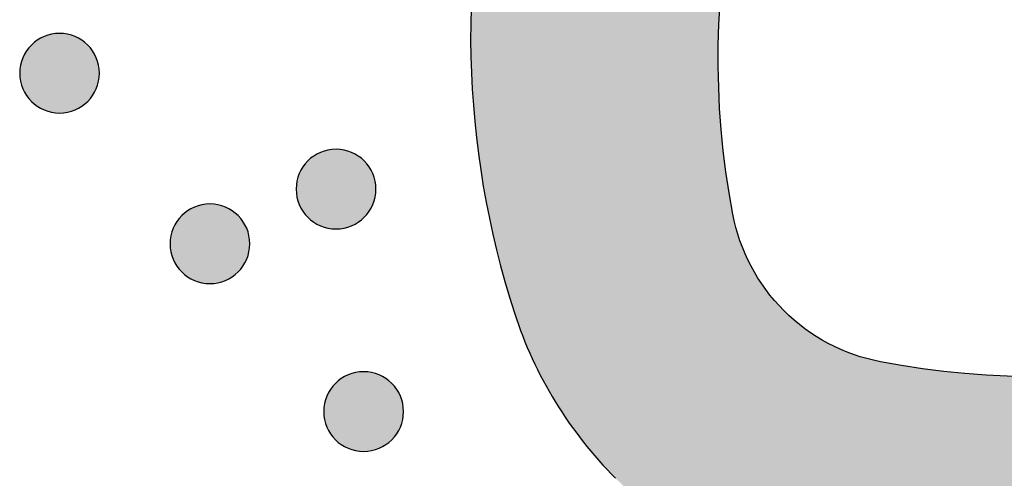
# Model space of a CAD drawing. Header units: millimetres. Extents: x -3873 to -97, y 912 to 4165.
# Tile 363 of 656: x -1955 to -1912, y 2634 to 2655. Entities that reach past the tile are written whole.
import ezdxf

# ---------------------------------------------------------------- set-up
doc = ezdxf.new("R2010")
doc.units = ezdxf.units.MM
doc.layers.add('pattern', color=7, linetype='Continuous', true_color=0x000000)

msp = doc.modelspace()

# ---------------------------------------------------------------- hatches: boundary and pattern name
at = {"layer": 'pattern'}
for points in [[(-1888.487, 2645.7), (-1889.239, 2645.176), (-1890.008, 2644.667), (-1890.793, 2644.176), (-1891.593, 2643.702), (-1892.408, 2643.247), (-1893.237, 2642.811), (-1894.079, 2642.395), (-1894.934, 2641.999), (-1895.801, 2641.623), (-1896.68, 2641.27), (-1897.569, 2640.938), (-1898.468, 2640.628), (-1899.375, 2640.342), (-1900.291, 2640.078), (-1901.213, 2639.838), (-1902.142, 2639.621), (-1903.076, 2639.429), (-1904.014, 2639.26), (-1904.956, 2639.116), (-1905.9, 2638.996), (-1906.846, 2638.9), (-1907.792, 2638.829), (-1908.738, 2638.782), (-1909.683, 2638.759), (-1910.625, 2638.76), (-1911.565, 2638.785), (-1912.5, 2638.834), (-1913.431, 2638.905), (-1914.355, 2639), (-1915.274, 2639.118), (-1916.185, 2639.257), (-1917.088, 2639.418), (-1917.237, 2639.448), (-1917.386, 2639.481), (-1917.535, 2639.517), (-1917.683, 2639.555), (-1917.831, 2639.597), (-1917.979, 2639.641), (-1918.126, 2639.688), (-1918.272, 2639.737), (-1918.417, 2639.79), (-1918.562, 2639.845), (-1918.705, 2639.904), (-1918.848, 2639.964), (-1918.99, 2640.028), (-1919.13, 2640.094), (-1919.27, 2640.163), (-1919.408, 2640.235), (-1919.544, 2640.309), (-1919.679, 2640.385), (-1919.813, 2640.465), (-1919.945, 2640.546), (-1920.075, 2640.63), (-1920.204, 2640.717), (-1920.331, 2640.805), (-1920.456, 2640.896), (-1920.579, 2640.989), (-1920.701, 2641.084), (-1920.82, 2641.182), (-1920.937, 2641.281), (-1921.052, 2641.382), (-1921.165, 2641.485), (-1921.276, 2641.59), (-1921.384, 2641.697), (-1921.491, 2641.806), (-1921.596, 2641.917), (-1921.699, 2642.03), (-1921.8, 2642.145), (-1921.899, 2642.263), (-1921.996, 2642.382), (-1922.091, 2642.503), (-1922.184, 2642.627), (-1922.275, 2642.752), (-1922.363, 2642.879), (-1922.449, 2643.008), (-1922.533, 2643.139), (-1922.614, 2643.271), (-1922.693, 2643.405), (-1922.77, 2643.54), (-1922.843, 2643.677), (-1922.915, 2643.815), (-1922.983, 2643.954), (-1923.049, 2644.095), (-1923.113, 2644.236), (-1923.173, 2644.379), (-1923.231, 2644.523), (-1923.286, 2644.668), (-1923.339, 2644.813), (-1923.388, 2644.959), (-1923.435, 2645.106), (-1923.479, 2645.254), (-1923.52, 2645.402), (-1923.558, 2645.55), (-1923.593, 2645.699), (-1923.626, 2645.848), (-1923.656, 2645.998), (-1923.815, 2646.901), (-1923.953, 2647.812), (-1924.069, 2648.731), (-1924.162, 2649.656), (-1924.232, 2650.587), (-1924.279, 2651.522), (-1924.303, 2652.461), (-1924.302, 2653.404), (-1924.278, 2654.349), (-1924.229, 2655.294), (-1924.156, 2656.24), (-1924.059, 2657.186), (-1923.937, 2658.13), (-1923.791, 2659.071), (-1923.621, 2660.009), (-1923.427, 2660.943), (-1923.209, 2661.871), (-1922.967, 2662.794), (-1922.702, 2663.709), (-1922.413, 2664.616), (-1922.102, 2665.514), (-1921.769, 2666.402), (-1921.414, 2667.28), (-1921.037, 2668.147), (-1920.639, 2669.001), (-1920.222, 2669.843), (-1919.784, 2670.671), (-1919.328, 2671.485), (-1918.853, 2672.284), (-1918.36, 2673.068), (-1917.85, 2673.836), (-1917.324, 2674.588), (-1916.154, 2676.157), (-1914.93, 2677.686), (-1913.654, 2679.172), (-1912.329, 2680.613), (-1926.373, 2680.792), (-1926.999, 2679.861), (-1927.606, 2678.915), (-1928.194, 2677.956), (-1928.763, 2676.983), (-1929.311, 2675.997), (-1929.838, 2674.999), (-1930.345, 2673.99), (-1930.83, 2672.971), (-1931.294, 2671.941), (-1931.736, 2670.902), (-1932.155, 2669.854), (-1932.552, 2668.799), (-1932.927, 2667.736), (-1933.278, 2666.667), (-1933.606, 2665.592), (-1933.912, 2664.512), (-1934.093, 2663.818), (-1934.263, 2663.119), (-1934.421, 2662.416), (-1934.566, 2661.708), (-1934.699, 2660.997), (-1934.819, 2660.282), (-1934.926, 2659.564), (-1935.021, 2658.842), (-1935.103, 2658.119), (-1935.171, 2657.393), (-1935.227, 2656.665), (-1935.269, 2655.936), (-1935.298, 2655.206), (-1935.314, 2654.475), (-1935.317, 2653.743), (-1935.306, 2653.012), (-1935.282, 2652.28), (-1935.245, 2651.55), (-1935.195, 2650.82), (-1935.131, 2650.092), (-1935.054, 2649.366), (-1934.964, 2648.642), (-1934.861, 2647.92), (-1934.745, 2647.201), (-1934.617, 2646.485), (-1934.475, 2645.773), (-1934.321, 2645.064), (-1934.155, 2644.36), (-1933.976, 2643.66), (-1933.786, 2642.965), (-1933.583, 2642.275), (-1933.369, 2641.59), (-1933.195, 2641.078), (-1933.006, 2640.571), (-1932.802, 2640.067), (-1932.582, 2639.569), (-1932.347, 2639.076), (-1932.098, 2638.591), (-1931.834, 2638.112), (-1931.556, 2637.641), (-1931.263, 2637.179), (-1930.958, 2636.725), (-1930.64, 2636.281), (-1930.308, 2635.848), (-1929.965, 2635.425), (-1929.611, 2635.013), (-1929.245, 2634.613), (-1928.869, 2634.226), (-1928.482, 2633.849), (-1928.082, 2633.482), (-1927.671, 2633.127), (-1927.249, 2632.783), (-1926.816, 2632.451), (-1926.373, 2632.132), (-1925.92, 2631.826), (-1925.458, 2631.533), (-1924.988, 2631.254), (-1924.51, 2630.989), (-1924.024, 2630.739), (-1923.532, 2630.503), (-1923.034, 2630.283), (-1922.531, 2630.077), (-1922.024, 2629.888), (-1921.512, 2629.713), (-1920.828, 2629.497), (-1920.138, 2629.294), (-1919.444, 2629.102), (-1918.744, 2628.922), (-1918.04, 2628.754), (-1917.332, 2628.599), (-1916.62, 2628.457), (-1915.904, 2628.327), (-1915.185, 2628.21), (-1914.464, 2628.105), (-1913.74, 2628.014), (-1913.013, 2627.936), (-1912.285, 2627.871), (-1911.556, 2627.819), (-1910.825, 2627.781), (-1910.094, 2627.756), (-1909.363, 2627.744), (-1908.631, 2627.745), (-1907.9, 2627.76), (-1907.17, 2627.788), (-1906.441, 2627.829), (-1905.713, 2627.883), (-1904.987, 2627.95), (-1904.263, 2628.031), (-1903.542, 2628.124), (-1902.823, 2628.23), (-1902.108, 2628.349), (-1901.396, 2628.481), (-1900.689, 2628.625), (-1899.985, 2628.781), (-1899.286, 2628.95), (-1898.591, 2629.13), (-1897.511, 2629.434), (-1896.435, 2629.76), (-1895.366, 2630.11), (-1894.302, 2630.482), (-1893.246, 2630.877), (-1892.198, 2631.295), (-1891.158, 2631.735), (-1890.127, 2632.197), (-1889.107, 2632.68), (-1888.097, 2633.185), (-1887.098, 2633.711), (-1886.112, 2634.257), (-1885.138, 2634.824), (-1884.177, 2635.41), (-1883.23, 2636.016), (-1882.298, 2636.64), (-1882.453, 2650.685), (-1883.896, 2649.362), (-1885.384, 2648.089), (-1886.915, 2646.867)], [(-1952.351, 2651.014), (-1952.379, 2650.987), (-1952.408, 2650.959), (-1952.438, 2650.933), (-1952.469, 2650.907), (-1952.501, 2650.881), (-1952.533, 2650.856), (-1952.567, 2650.831), (-1952.601, 2650.807), (-1952.636, 2650.784), (-1952.671, 2650.761), (-1952.708, 2650.739), (-1952.745, 2650.718), (-1952.783, 2650.697), (-1952.822, 2650.678), (-1952.861, 2650.659), (-1952.901, 2650.641), (-1952.942, 2650.624), (-1952.984, 2650.608), (-1953.026, 2650.593), (-1953.068, 2650.579), (-1953.111, 2650.566), (-1953.154, 2650.554), (-1953.198, 2650.543), (-1953.243, 2650.533), (-1953.287, 2650.524), (-1953.332, 2650.517), (-1953.378, 2650.51), (-1953.423, 2650.505), (-1953.469, 2650.501), (-1953.514, 2650.498), (-1953.56, 2650.496), (-1953.606, 2650.496), (-1953.652, 2650.496), (-1953.698, 2650.498), (-1953.744, 2650.501), (-1953.79, 2650.505), (-1953.835, 2650.511), (-1953.88, 2650.517), (-1953.925, 2650.525), (-1953.97, 2650.533), (-1954.014, 2650.543), (-1954.058, 2650.554), (-1954.101, 2650.566), (-1954.144, 2650.58), (-1954.187, 2650.594), (-1954.229, 2650.609), (-1954.27, 2650.625), (-1954.311, 2650.642), (-1954.351, 2650.66), (-1954.39, 2650.679), (-1954.429, 2650.699), (-1954.467, 2650.719), (-1954.504, 2650.74), (-1954.541, 2650.763), (-1954.577, 2650.785), (-1954.611, 2650.809), (-1954.645, 2650.833), (-1954.679, 2650.857), (-1954.711, 2650.883), (-1954.743, 2650.909), (-1954.773, 2650.935), (-1954.803, 2650.962), (-1954.832, 2650.989), (-1954.86, 2651.016), (-1954.888, 2651.044), (-1954.915, 2651.074), (-1954.942, 2651.103), (-1954.968, 2651.134), (-1954.994, 2651.166), (-1955.019, 2651.198), (-1955.044, 2651.232), (-1955.068, 2651.266), (-1955.091, 2651.301), (-1955.114, 2651.336), (-1955.136, 2651.373), (-1955.157, 2651.41), (-1955.177, 2651.448), (-1955.197, 2651.487), (-1955.216, 2651.526), (-1955.234, 2651.567), (-1955.251, 2651.607), (-1955.267, 2651.649), (-1955.282, 2651.691), (-1955.296, 2651.733), (-1955.309, 2651.776), (-1955.321, 2651.82), (-1955.332, 2651.863), (-1955.342, 2651.908), (-1955.35, 2651.952), (-1955.358, 2651.997), (-1955.364, 2652.043), (-1955.37, 2652.088), (-1955.374, 2652.134), (-1955.377, 2652.18), (-1955.379, 2652.225), (-1955.379, 2652.271), (-1955.378, 2652.317), (-1955.377, 2652.363), (-1955.374, 2652.409), (-1955.369, 2652.455), (-1955.364, 2652.5), (-1955.358, 2652.545), (-1955.35, 2652.59), (-1955.341, 2652.635), (-1955.331, 2652.679), (-1955.32, 2652.723), (-1955.308, 2652.767), (-1955.295, 2652.809), (-1955.281, 2652.852), (-1955.266, 2652.894), (-1955.25, 2652.935), (-1955.232, 2652.976), (-1955.215, 2653.016), (-1955.196, 2653.055), (-1955.176, 2653.094), (-1955.155, 2653.132), (-1955.134, 2653.169), (-1955.112, 2653.206), (-1955.089, 2653.242), (-1955.066, 2653.276), (-1955.042, 2653.311), (-1955.017, 2653.344), (-1954.992, 2653.376), (-1954.966, 2653.408), (-1954.94, 2653.439), (-1954.913, 2653.468), (-1954.886, 2653.497), (-1954.858, 2653.526), (-1954.83, 2653.553), (-1954.801, 2653.58), (-1954.771, 2653.607), (-1954.74, 2653.633), (-1954.709, 2653.659), (-1954.676, 2653.684), (-1954.643, 2653.709), (-1954.609, 2653.733), (-1954.574, 2653.756), (-1954.538, 2653.779), (-1954.502, 2653.801), (-1954.464, 2653.822), (-1954.426, 2653.842), (-1954.388, 2653.862), (-1954.348, 2653.881), (-1954.308, 2653.899), (-1954.267, 2653.916), (-1954.226, 2653.932), (-1954.184, 2653.947), (-1954.142, 2653.961), (-1954.099, 2653.974), (-1954.055, 2653.986), (-1954.011, 2653.997), (-1953.967, 2654.007), (-1953.922, 2654.015), (-1953.877, 2654.023), (-1953.832, 2654.03), (-1953.786, 2654.035), (-1953.741, 2654.039), (-1953.695, 2654.042), (-1953.649, 2654.044), (-1953.603, 2654.044), (-1953.557, 2654.043), (-1953.511, 2654.042), (-1953.466, 2654.039), (-1953.42, 2654.034), (-1953.375, 2654.029), (-1953.329, 2654.023), (-1953.284, 2654.015), (-1953.24, 2654.006), (-1953.195, 2653.996), (-1953.151, 2653.985), (-1953.108, 2653.973), (-1953.065, 2653.96), (-1953.023, 2653.946), (-1952.981, 2653.931), (-1952.939, 2653.915), (-1952.899, 2653.898), (-1952.859, 2653.88), (-1952.819, 2653.861), (-1952.78, 2653.841), (-1952.742, 2653.82), (-1952.705, 2653.799), (-1952.669, 2653.777), (-1952.633, 2653.754), (-1952.598, 2653.731), (-1952.564, 2653.707), (-1952.531, 2653.682), (-1952.498, 2653.657), (-1952.467, 2653.631), (-1952.436, 2653.605), (-1952.406, 2653.578), (-1952.377, 2653.551), (-1952.349, 2653.523), (-1952.322, 2653.495), (-1952.294, 2653.466), (-1952.268, 2653.436), (-1952.241, 2653.405), (-1952.216, 2653.374), (-1952.191, 2653.341), (-1952.166, 2653.308), (-1952.142, 2653.274), (-1952.119, 2653.239), (-1952.096, 2653.203), (-1952.074, 2653.167), (-1952.053, 2653.129), (-1952.032, 2653.091), (-1952.012, 2653.053), (-1951.994, 2653.013), (-1951.976, 2652.973), (-1951.959, 2652.932), (-1951.943, 2652.891), (-1951.928, 2652.849), (-1951.914, 2652.807), (-1951.901, 2652.764), (-1951.889, 2652.72), (-1951.878, 2652.676), (-1951.868, 2652.632), (-1951.859, 2652.587), (-1951.851, 2652.542), (-1951.845, 2652.497), (-1951.84, 2652.452), (-1951.836, 2652.406), (-1951.833, 2652.36), (-1951.831, 2652.314), (-1951.83, 2652.268), (-1951.831, 2652.222), (-1951.833, 2652.176), (-1951.836, 2652.131), (-1951.84, 2652.085), (-1951.845, 2652.04), (-1951.852, 2651.994), (-1951.86, 2651.949), (-1951.868, 2651.905), (-1951.878, 2651.86), (-1951.889, 2651.817), (-1951.901, 2651.773), (-1951.915, 2651.73), (-1951.929, 2651.688), (-1951.944, 2651.646), (-1951.96, 2651.604), (-1951.977, 2651.564), (-1951.995, 2651.524), (-1952.014, 2651.484), (-1952.034, 2651.445), (-1952.054, 2651.407), (-1952.075, 2651.37), (-1952.097, 2651.334), (-1952.12, 2651.298), (-1952.144, 2651.263), (-1952.168, 2651.229), (-1952.192, 2651.196), (-1952.218, 2651.163), (-1952.243, 2651.132), (-1952.27, 2651.101), (-1952.296, 2651.071), (-1952.324, 2651.042)], [(-1940.054, 2645.853), (-1940.082, 2645.826), (-1940.111, 2645.799), (-1940.141, 2645.772), (-1940.172, 2645.746), (-1940.203, 2645.72), (-1940.236, 2645.695), (-1940.269, 2645.67), (-1940.303, 2645.646), (-1940.338, 2645.623), (-1940.374, 2645.6), (-1940.41, 2645.578), (-1940.448, 2645.557), (-1940.486, 2645.536), (-1940.524, 2645.517), (-1940.564, 2645.498), (-1940.604, 2645.48), (-1940.645, 2645.463), (-1940.686, 2645.447), (-1940.728, 2645.432), (-1940.77, 2645.418), (-1940.813, 2645.405), (-1940.857, 2645.393), (-1940.901, 2645.382), (-1940.945, 2645.372), (-1940.99, 2645.363), (-1941.035, 2645.356), (-1941.08, 2645.349), (-1941.125, 2645.344), (-1941.171, 2645.34), (-1941.217, 2645.337), (-1941.263, 2645.335), (-1941.309, 2645.335), (-1941.355, 2645.335), (-1941.401, 2645.337), (-1941.446, 2645.34), (-1941.492, 2645.344), (-1941.537, 2645.35), (-1941.583, 2645.356), (-1941.628, 2645.364), (-1941.672, 2645.373), (-1941.717, 2645.383), (-1941.76, 2645.394), (-1941.804, 2645.406), (-1941.847, 2645.419), (-1941.889, 2645.433), (-1941.931, 2645.448), (-1941.973, 2645.464), (-1942.013, 2645.481), (-1942.053, 2645.499), (-1942.093, 2645.518), (-1942.131, 2645.538), (-1942.169, 2645.558), (-1942.207, 2645.58), (-1942.243, 2645.602), (-1942.279, 2645.625), (-1942.314, 2645.648), (-1942.348, 2645.672), (-1942.381, 2645.697), (-1942.414, 2645.722), (-1942.445, 2645.748), (-1942.476, 2645.774), (-1942.506, 2645.801), (-1942.535, 2645.828), (-1942.563, 2645.856), (-1942.59, 2645.884), (-1942.617, 2645.913), (-1942.644, 2645.943), (-1942.67, 2645.973), (-1942.696, 2646.005), (-1942.721, 2646.038), (-1942.746, 2646.071), (-1942.77, 2646.105), (-1942.793, 2646.14), (-1942.816, 2646.176), (-1942.838, 2646.212), (-1942.859, 2646.249), (-1942.88, 2646.287), (-1942.899, 2646.326), (-1942.918, 2646.366), (-1942.936, 2646.406), (-1942.953, 2646.447), (-1942.969, 2646.488), (-1942.984, 2646.53), (-1942.998, 2646.572), (-1943.011, 2646.615), (-1943.023, 2646.659), (-1943.034, 2646.703), (-1943.044, 2646.747), (-1943.053, 2646.792), (-1943.06, 2646.837), (-1943.067, 2646.882), (-1943.072, 2646.927), (-1943.076, 2646.973), (-1943.079, 2647.019), (-1943.081, 2647.065), (-1943.081, 2647.111), (-1943.081, 2647.157), (-1943.079, 2647.202), (-1943.076, 2647.248), (-1943.072, 2647.294), (-1943.066, 2647.339), (-1943.06, 2647.385), (-1943.052, 2647.429), (-1943.043, 2647.474), (-1943.034, 2647.518), (-1943.023, 2647.562), (-1943.011, 2647.606), (-1942.997, 2647.649), (-1942.983, 2647.691), (-1942.968, 2647.733), (-1942.952, 2647.774), (-1942.935, 2647.815), (-1942.917, 2647.855), (-1942.898, 2647.895), (-1942.878, 2647.933), (-1942.858, 2647.971), (-1942.837, 2648.009), (-1942.814, 2648.045), (-1942.792, 2648.081), (-1942.768, 2648.116), (-1942.744, 2648.15), (-1942.719, 2648.183), (-1942.694, 2648.215), (-1942.668, 2648.247), (-1942.642, 2648.278), (-1942.615, 2648.308), (-1942.588, 2648.337), (-1942.561, 2648.365), (-1942.532, 2648.392), (-1942.503, 2648.419), (-1942.474, 2648.446), (-1942.443, 2648.472), (-1942.411, 2648.498), (-1942.379, 2648.523), (-1942.345, 2648.548), (-1942.311, 2648.572), (-1942.276, 2648.595), (-1942.241, 2648.618), (-1942.204, 2648.64), (-1942.167, 2648.661), (-1942.129, 2648.682), (-1942.09, 2648.701), (-1942.051, 2648.72), (-1942.01, 2648.738), (-1941.97, 2648.755), (-1941.928, 2648.771), (-1941.886, 2648.786), (-1941.844, 2648.8), (-1941.801, 2648.813), (-1941.757, 2648.825), (-1941.714, 2648.836), (-1941.669, 2648.846), (-1941.625, 2648.855), (-1941.58, 2648.862), (-1941.534, 2648.869), (-1941.489, 2648.874), (-1941.443, 2648.878), (-1941.397, 2648.881), (-1941.352, 2648.883), (-1941.306, 2648.883), (-1941.26, 2648.883), (-1941.214, 2648.881), (-1941.168, 2648.878), (-1941.122, 2648.874), (-1941.077, 2648.868), (-1941.032, 2648.862), (-1940.987, 2648.854), (-1940.942, 2648.845), (-1940.898, 2648.835), (-1940.854, 2648.824), (-1940.81, 2648.812), (-1940.767, 2648.799), (-1940.725, 2648.785), (-1940.683, 2648.77), (-1940.642, 2648.754), (-1940.601, 2648.737), (-1940.561, 2648.719), (-1940.522, 2648.7), (-1940.483, 2648.68), (-1940.445, 2648.66), (-1940.408, 2648.638), (-1940.371, 2648.616), (-1940.335, 2648.594), (-1940.3, 2648.57), (-1940.266, 2648.546), (-1940.233, 2648.521), (-1940.201, 2648.496), (-1940.169, 2648.47), (-1940.138, 2648.444), (-1940.109, 2648.417), (-1940.08, 2648.39), (-1940.051, 2648.363), (-1940.024, 2648.334), (-1939.997, 2648.305), (-1939.97, 2648.275), (-1939.944, 2648.245), (-1939.918, 2648.213), (-1939.893, 2648.181), (-1939.868, 2648.147), (-1939.844, 2648.113), (-1939.821, 2648.078), (-1939.798, 2648.042), (-1939.776, 2648.006), (-1939.755, 2647.969), (-1939.735, 2647.931), (-1939.715, 2647.892), (-1939.696, 2647.852), (-1939.678, 2647.812), (-1939.661, 2647.772), (-1939.645, 2647.73), (-1939.63, 2647.688), (-1939.616, 2647.646), (-1939.603, 2647.603), (-1939.591, 2647.559), (-1939.58, 2647.515), (-1939.57, 2647.471), (-1939.561, 2647.426), (-1939.554, 2647.381), (-1939.547, 2647.336), (-1939.542, 2647.291), (-1939.538, 2647.245), (-1939.535, 2647.199), (-1939.533, 2647.153), (-1939.533, 2647.108), (-1939.533, 2647.062), (-1939.535, 2647.016), (-1939.538, 2646.97), (-1939.542, 2646.924), (-1939.548, 2646.879), (-1939.554, 2646.834), (-1939.562, 2646.789), (-1939.571, 2646.744), (-1939.581, 2646.7), (-1939.592, 2646.656), (-1939.604, 2646.612), (-1939.617, 2646.569), (-1939.631, 2646.527), (-1939.646, 2646.485), (-1939.662, 2646.444), (-1939.679, 2646.403), (-1939.697, 2646.363), (-1939.716, 2646.323), (-1939.736, 2646.285), (-1939.756, 2646.247), (-1939.778, 2646.209), (-1939.8, 2646.173), (-1939.823, 2646.137), (-1939.846, 2646.102), (-1939.87, 2646.068), (-1939.895, 2646.035), (-1939.92, 2646.003), (-1939.946, 2645.971), (-1939.972, 2645.94), (-1939.999, 2645.91), (-1940.026, 2645.881)], [(-1945.662, 2643.416), (-1945.691, 2643.389), (-1945.72, 2643.361), (-1945.75, 2643.335), (-1945.78, 2643.309), (-1945.812, 2643.283), (-1945.844, 2643.258), (-1945.878, 2643.233), (-1945.912, 2643.209), (-1945.947, 2643.186), (-1945.983, 2643.163), (-1946.019, 2643.141), (-1946.056, 2643.12), (-1946.094, 2643.099), (-1946.133, 2643.08), (-1946.173, 2643.061), (-1946.213, 2643.043), (-1946.253, 2643.026), (-1946.295, 2643.01), (-1946.337, 2642.995), (-1946.379, 2642.981), (-1946.422, 2642.968), (-1946.466, 2642.956), (-1946.51, 2642.945), (-1946.554, 2642.935), (-1946.599, 2642.926), (-1946.644, 2642.919), (-1946.689, 2642.912), (-1946.734, 2642.907), (-1946.78, 2642.903), (-1946.826, 2642.9), (-1946.872, 2642.898), (-1946.918, 2642.898), (-1946.963, 2642.898), (-1947.009, 2642.9), (-1947.055, 2642.903), (-1947.101, 2642.907), (-1947.146, 2642.913), (-1947.191, 2642.919), (-1947.236, 2642.927), (-1947.281, 2642.935), (-1947.325, 2642.945), (-1947.369, 2642.956), (-1947.413, 2642.968), (-1947.456, 2642.982), (-1947.498, 2642.996), (-1947.54, 2643.011), (-1947.581, 2643.027), (-1947.622, 2643.044), (-1947.662, 2643.062), (-1947.702, 2643.081), (-1947.74, 2643.101), (-1947.778, 2643.121), (-1947.816, 2643.142), (-1947.852, 2643.165), (-1947.888, 2643.187), (-1947.923, 2643.211), (-1947.957, 2643.235), (-1947.99, 2643.259), (-1948.022, 2643.285), (-1948.054, 2643.311), (-1948.085, 2643.337), (-1948.115, 2643.364), (-1948.144, 2643.391), (-1948.172, 2643.418), (-1948.199, 2643.446), (-1948.226, 2643.476), (-1948.253, 2643.505), (-1948.279, 2643.536), (-1948.305, 2643.568), (-1948.33, 2643.6), (-1948.355, 2643.634), (-1948.379, 2643.668), (-1948.402, 2643.703), (-1948.425, 2643.738), (-1948.447, 2643.775), (-1948.468, 2643.812), (-1948.489, 2643.85), (-1948.508, 2643.889), (-1948.527, 2643.928), (-1948.545, 2643.969), (-1948.562, 2644.009), (-1948.578, 2644.051), (-1948.593, 2644.093), (-1948.607, 2644.135), (-1948.62, 2644.178), (-1948.632, 2644.222), (-1948.643, 2644.265), (-1948.653, 2644.31), (-1948.662, 2644.354), (-1948.669, 2644.399), (-1948.676, 2644.445), (-1948.681, 2644.49), (-1948.685, 2644.536), (-1948.688, 2644.582), (-1948.69, 2644.627), (-1948.69, 2644.673), (-1948.69, 2644.719), (-1948.688, 2644.765), (-1948.685, 2644.811), (-1948.681, 2644.857), (-1948.675, 2644.902), (-1948.669, 2644.947), (-1948.661, 2644.992), (-1948.652, 2645.037), (-1948.642, 2645.081), (-1948.631, 2645.125), (-1948.619, 2645.169), (-1948.606, 2645.211), (-1948.592, 2645.254), (-1948.577, 2645.296), (-1948.561, 2645.337), (-1948.544, 2645.378), (-1948.526, 2645.418), (-1948.507, 2645.457), (-1948.487, 2645.496), (-1948.467, 2645.534), (-1948.445, 2645.571), (-1948.423, 2645.608), (-1948.401, 2645.644), (-1948.377, 2645.678), (-1948.353, 2645.713), (-1948.328, 2645.746), (-1948.303, 2645.778), (-1948.277, 2645.81), (-1948.251, 2645.841), (-1948.224, 2645.87), (-1948.197, 2645.899), (-1948.17, 2645.928), (-1948.141, 2645.955), (-1948.112, 2645.982), (-1948.082, 2646.009), (-1948.052, 2646.035), (-1948.02, 2646.061), (-1947.988, 2646.086), (-1947.954, 2646.111), (-1947.92, 2646.135), (-1947.885, 2646.158), (-1947.849, 2646.181), (-1947.813, 2646.203), (-1947.776, 2646.224), (-1947.738, 2646.244), (-1947.699, 2646.264), (-1947.659, 2646.283), (-1947.619, 2646.301), (-1947.579, 2646.318), (-1947.537, 2646.334), (-1947.495, 2646.349), (-1947.453, 2646.363), (-1947.41, 2646.376), (-1947.366, 2646.388), (-1947.322, 2646.399), (-1947.278, 2646.409), (-1947.233, 2646.417), (-1947.188, 2646.425), (-1947.143, 2646.432), (-1947.098, 2646.437), (-1947.052, 2646.441), (-1947.006, 2646.444), (-1946.96, 2646.446), (-1946.914, 2646.446), (-1946.869, 2646.445), (-1946.823, 2646.444), (-1946.777, 2646.441), (-1946.731, 2646.436), (-1946.686, 2646.431), (-1946.641, 2646.425), (-1946.596, 2646.417), (-1946.551, 2646.408), (-1946.507, 2646.398), (-1946.463, 2646.387), (-1946.419, 2646.375), (-1946.376, 2646.362), (-1946.334, 2646.348), (-1946.292, 2646.333), (-1946.251, 2646.317), (-1946.21, 2646.3), (-1946.17, 2646.282), (-1946.13, 2646.263), (-1946.092, 2646.243), (-1946.054, 2646.222), (-1946.016, 2646.201), (-1945.98, 2646.179), (-1945.944, 2646.156), (-1945.909, 2646.133), (-1945.875, 2646.109), (-1945.842, 2646.084), (-1945.81, 2646.059), (-1945.778, 2646.033), (-1945.747, 2646.007), (-1945.717, 2645.98), (-1945.688, 2645.953), (-1945.66, 2645.925), (-1945.633, 2645.897), (-1945.606, 2645.868), (-1945.579, 2645.838), (-1945.553, 2645.807), (-1945.527, 2645.776), (-1945.502, 2645.743), (-1945.477, 2645.71), (-1945.453, 2645.676), (-1945.43, 2645.641), (-1945.407, 2645.605), (-1945.385, 2645.569), (-1945.364, 2645.531), (-1945.343, 2645.493), (-1945.324, 2645.455), (-1945.305, 2645.415), (-1945.287, 2645.375), (-1945.27, 2645.334), (-1945.254, 2645.293), (-1945.239, 2645.251), (-1945.225, 2645.209), (-1945.212, 2645.166), (-1945.2, 2645.122), (-1945.189, 2645.078), (-1945.179, 2645.034), (-1945.17, 2644.989), (-1945.163, 2644.944), (-1945.156, 2644.899), (-1945.151, 2644.854), (-1945.147, 2644.808), (-1945.144, 2644.762), (-1945.142, 2644.716), (-1945.142, 2644.67), (-1945.142, 2644.624), (-1945.144, 2644.578), (-1945.147, 2644.533), (-1945.151, 2644.487), (-1945.157, 2644.442), (-1945.163, 2644.396), (-1945.171, 2644.351), (-1945.18, 2644.307), (-1945.19, 2644.262), (-1945.201, 2644.219), (-1945.213, 2644.175), (-1945.226, 2644.132), (-1945.24, 2644.09), (-1945.255, 2644.048), (-1945.271, 2644.006), (-1945.288, 2643.966), (-1945.306, 2643.926), (-1945.325, 2643.886), (-1945.345, 2643.847), (-1945.365, 2643.809), (-1945.387, 2643.772), (-1945.409, 2643.736), (-1945.431, 2643.7), (-1945.455, 2643.665), (-1945.479, 2643.631), (-1945.504, 2643.598), (-1945.529, 2643.565), (-1945.555, 2643.534), (-1945.581, 2643.503), (-1945.608, 2643.473), (-1945.635, 2643.444)], [(-1938.825, 2635.942), (-1938.853, 2635.914), (-1938.883, 2635.887), (-1938.912, 2635.86), (-1938.943, 2635.834), (-1938.975, 2635.808), (-1939.007, 2635.783), (-1939.041, 2635.759), (-1939.075, 2635.735), (-1939.11, 2635.711), (-1939.145, 2635.688), (-1939.182, 2635.666), (-1939.219, 2635.645), (-1939.257, 2635.625), (-1939.296, 2635.605), (-1939.335, 2635.586), (-1939.376, 2635.568), (-1939.416, 2635.551), (-1939.458, 2635.535), (-1939.5, 2635.52), (-1939.542, 2635.506), (-1939.585, 2635.493), (-1939.629, 2635.481), (-1939.672, 2635.47), (-1939.717, 2635.46), (-1939.761, 2635.452), (-1939.806, 2635.444), (-1939.852, 2635.438), (-1939.897, 2635.432), (-1939.943, 2635.428), (-1939.989, 2635.425), (-1940.034, 2635.424), (-1940.08, 2635.423), (-1940.126, 2635.424), (-1940.172, 2635.426), (-1940.218, 2635.429), (-1940.264, 2635.433), (-1940.309, 2635.438), (-1940.354, 2635.445), (-1940.399, 2635.452), (-1940.444, 2635.461), (-1940.488, 2635.471), (-1940.532, 2635.482), (-1940.576, 2635.494), (-1940.619, 2635.507), (-1940.661, 2635.521), (-1940.703, 2635.536), (-1940.744, 2635.553), (-1940.785, 2635.57), (-1940.825, 2635.588), (-1940.864, 2635.606), (-1940.903, 2635.626), (-1940.941, 2635.647), (-1940.978, 2635.668), (-1941.015, 2635.69), (-1941.051, 2635.713), (-1941.085, 2635.736), (-1941.12, 2635.76), (-1941.153, 2635.785), (-1941.185, 2635.81), (-1941.217, 2635.836), (-1941.248, 2635.862), (-1941.277, 2635.889), (-1941.306, 2635.916), (-1941.335, 2635.944), (-1941.362, 2635.972), (-1941.389, 2636.001), (-1941.416, 2636.031), (-1941.442, 2636.062), (-1941.468, 2636.093), (-1941.493, 2636.126), (-1941.518, 2636.159), (-1941.542, 2636.193), (-1941.565, 2636.228), (-1941.588, 2636.264), (-1941.61, 2636.3), (-1941.631, 2636.338), (-1941.651, 2636.376), (-1941.671, 2636.415), (-1941.69, 2636.454), (-1941.708, 2636.494), (-1941.725, 2636.535), (-1941.741, 2636.576), (-1941.756, 2636.618), (-1941.77, 2636.661), (-1941.783, 2636.704), (-1941.795, 2636.747), (-1941.806, 2636.791), (-1941.816, 2636.835), (-1941.825, 2636.88), (-1941.832, 2636.925), (-1941.839, 2636.97), (-1941.844, 2637.016), (-1941.848, 2637.061), (-1941.851, 2637.107), (-1941.853, 2637.153), (-1941.853, 2637.199), (-1941.852, 2637.245), (-1941.851, 2637.291), (-1941.848, 2637.337), (-1941.843, 2637.382), (-1941.838, 2637.428), (-1941.832, 2637.473), (-1941.824, 2637.518), (-1941.815, 2637.562), (-1941.805, 2637.607), (-1941.794, 2637.651), (-1941.782, 2637.694), (-1941.769, 2637.737), (-1941.755, 2637.78), (-1941.74, 2637.821), (-1941.724, 2637.863), (-1941.707, 2637.904), (-1941.689, 2637.944), (-1941.67, 2637.983), (-1941.65, 2638.022), (-1941.629, 2638.06), (-1941.608, 2638.097), (-1941.586, 2638.133), (-1941.563, 2638.169), (-1941.54, 2638.204), (-1941.516, 2638.238), (-1941.491, 2638.271), (-1941.466, 2638.304), (-1941.44, 2638.335), (-1941.414, 2638.366), (-1941.387, 2638.396), (-1941.36, 2638.425), (-1941.332, 2638.453), (-1941.304, 2638.481), (-1941.275, 2638.508), (-1941.245, 2638.534), (-1941.214, 2638.561), (-1941.183, 2638.586), (-1941.15, 2638.612), (-1941.117, 2638.636), (-1941.083, 2638.66), (-1941.048, 2638.684), (-1941.012, 2638.706), (-1940.976, 2638.728), (-1940.938, 2638.75), (-1940.9, 2638.77), (-1940.862, 2638.79), (-1940.822, 2638.808), (-1940.782, 2638.826), (-1940.741, 2638.843), (-1940.7, 2638.859), (-1940.658, 2638.874), (-1940.616, 2638.889), (-1940.573, 2638.902), (-1940.529, 2638.914), (-1940.485, 2638.925), (-1940.441, 2638.934), (-1940.396, 2638.943), (-1940.351, 2638.951), (-1940.306, 2638.957), (-1940.261, 2638.962), (-1940.215, 2638.966), (-1940.169, 2638.969), (-1940.123, 2638.971), (-1940.077, 2638.972), (-1940.031, 2638.971), (-1939.985, 2638.969), (-1939.94, 2638.966), (-1939.894, 2638.962), (-1939.849, 2638.957), (-1939.803, 2638.95), (-1939.758, 2638.943), (-1939.714, 2638.934), (-1939.669, 2638.924), (-1939.626, 2638.913), (-1939.582, 2638.901), (-1939.539, 2638.888), (-1939.497, 2638.873), (-1939.455, 2638.858), (-1939.413, 2638.842), (-1939.373, 2638.825), (-1939.333, 2638.807), (-1939.293, 2638.788), (-1939.254, 2638.769), (-1939.217, 2638.748), (-1939.179, 2638.727), (-1939.143, 2638.705), (-1939.107, 2638.682), (-1939.072, 2638.658), (-1939.038, 2638.634), (-1939.005, 2638.61), (-1938.972, 2638.584), (-1938.941, 2638.559), (-1938.91, 2638.532), (-1938.88, 2638.506), (-1938.851, 2638.478), (-1938.823, 2638.451), (-1938.796, 2638.423), (-1938.768, 2638.394), (-1938.742, 2638.364), (-1938.716, 2638.333), (-1938.69, 2638.301), (-1938.665, 2638.269), (-1938.64, 2638.236), (-1938.616, 2638.201), (-1938.593, 2638.167), (-1938.57, 2638.131), (-1938.548, 2638.094), (-1938.527, 2638.057), (-1938.506, 2638.019), (-1938.487, 2637.98), (-1938.468, 2637.941), (-1938.45, 2637.901), (-1938.433, 2637.86), (-1938.417, 2637.819), (-1938.402, 2637.777), (-1938.388, 2637.734), (-1938.375, 2637.691), (-1938.363, 2637.648), (-1938.352, 2637.604), (-1938.342, 2637.559), (-1938.333, 2637.515), (-1938.326, 2637.47), (-1938.319, 2637.425), (-1938.314, 2637.379), (-1938.31, 2637.333), (-1938.307, 2637.288), (-1938.305, 2637.242), (-1938.305, 2637.196), (-1938.305, 2637.15), (-1938.307, 2637.104), (-1938.31, 2637.058), (-1938.314, 2637.013), (-1938.32, 2636.967), (-1938.326, 2636.922), (-1938.334, 2636.877), (-1938.342, 2636.832), (-1938.352, 2636.788), (-1938.363, 2636.744), (-1938.375, 2636.701), (-1938.389, 2636.658), (-1938.403, 2636.615), (-1938.418, 2636.573), (-1938.434, 2636.532), (-1938.451, 2636.491), (-1938.469, 2636.451), (-1938.488, 2636.412), (-1938.508, 2636.373), (-1938.528, 2636.335), (-1938.549, 2636.298), (-1938.572, 2636.261), (-1938.594, 2636.226), (-1938.618, 2636.191), (-1938.642, 2636.157), (-1938.667, 2636.123), (-1938.692, 2636.091), (-1938.718, 2636.059), (-1938.744, 2636.029), (-1938.771, 2635.999), (-1938.798, 2635.97)]]:
    msp.add_hatch(color=256, dxfattribs=at).paths.add_polyline_path(points, flags=0)

# ---------------------------------------------------------------- linework, layer by layer
at = {"layer": 'pattern', "extrusion": (0, 0, -1)}
for centre in [(1953.605, 2652.27), (1941.307, 2647.109), (1946.916, 2644.672), (1940.079, 2637.197)]:
    msp.add_circle(centre, 1.774, dxfattribs=at)
for centre, radius, start, end in [((1887.17, 2652.913), 37.135, 349.2672, 35.7087), ((1915.534, 2647.537), 8.266, 315.0499, 349.2672), ((1910.109, 2675.892), 37.135, 234.3911, 280.8327), ((1915.534, 2647.537), 8.266, 280.8327, 315.0499)]:
    msp.add_arc(centre, radius, start, end, dxfattribs=at)
at = {"layer": 'pattern'}
for centre, radius, start, end in [((-1895.052, 2653.965), 40.266, 164.8154, 197.8989), ((-1915.811, 2647.261), 18.45, 197.8989, 224.9501)]:
    msp.add_arc(centre, radius, start, end, dxfattribs=at)

doc.saveas('drawing.dxf')
